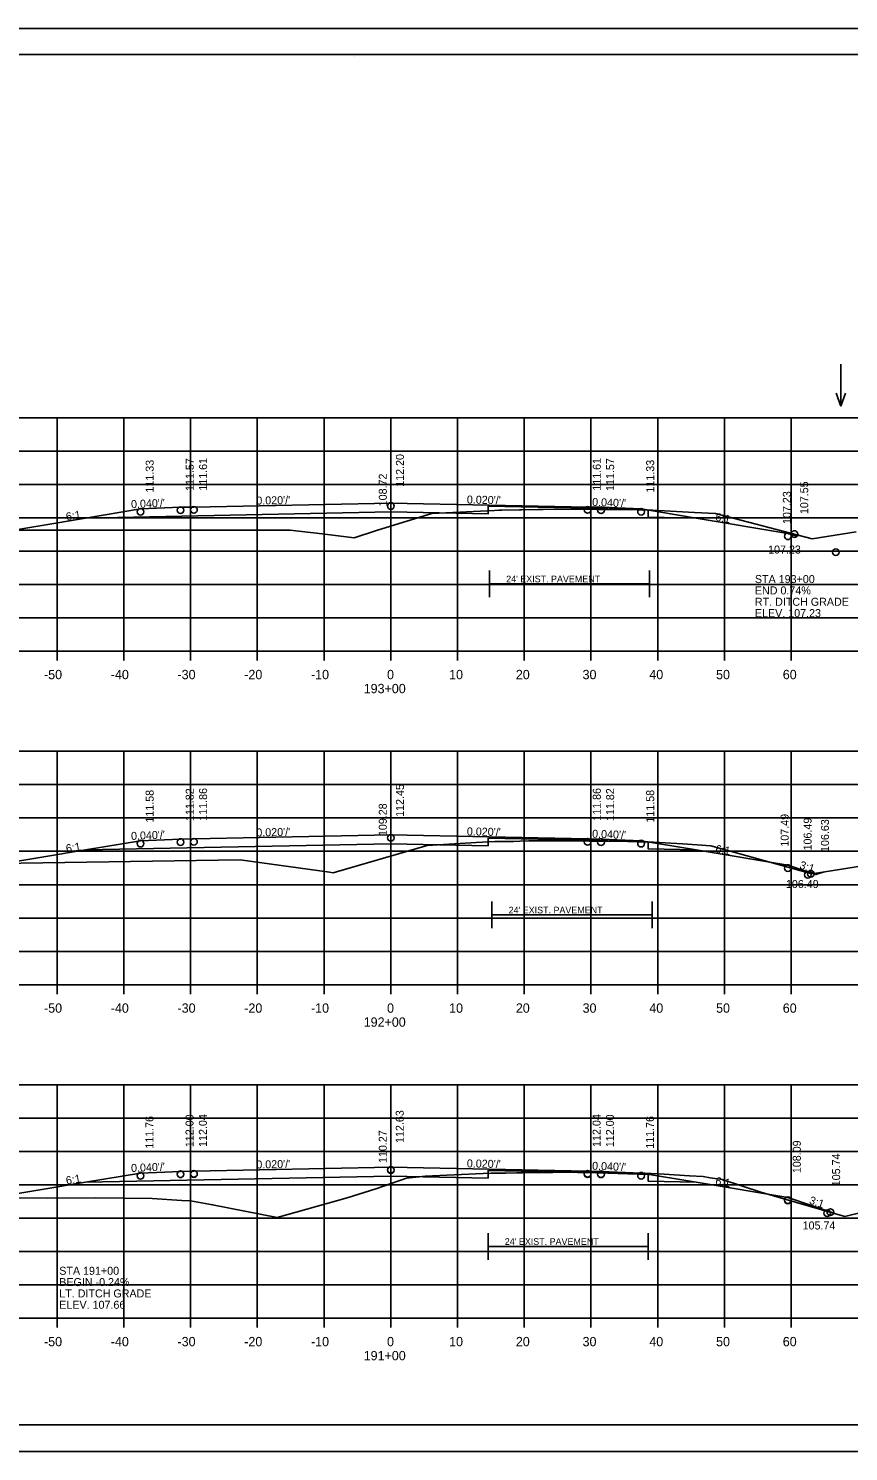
# Model space of a CAD drawing. Extents: x 1175611 to 1176402, y -433344 to -416213.
# Drawn here: x 1175726.7 to 1175849.6, y -426090 to -425876.7 of the extents above; entities that cross this region are included whole.
import ezdxf

# ---------------------------------------------------------------- set-up
doc = ezdxf.new("R2010")
doc.units = 0
for name, color, linetype in [('R_Alt Surface', 7, 'Continuous'), ('R_Axis', 7, 'Continuous'), ('R_Axis Annot', 7, 'Continuous'), ('R_Border', 7, 'Continuous'), ('R_Exist Surface', 7, 'Continuous'), ('R_Fin Surface', 7, 'Continuous'), ('R_Grid', 7, 'Continuous'), ('R_No Plot', 7, 'Continuous'), ('R_Water Annot', 7, 'Continuous'), ('R_Xsect Elev', 7, 'Continuous'), ('R_Xsect Slope', 7, 'Continuous')]:
    doc.layers.add(name, color=color, linetype=linetype)

msp = doc.modelspace()

# ---------------------------------------------------------------- linework, layer by layer
at = {"layer": 'R_Alt Surface'}
for p, q in [((1175807.75, -425959.96), (1175795.75, -425959.96)), ((1175807.75, -425959.96), (1175819.75, -425959.96)), ((1175808.13, -426009.6), (1175796.13, -426009.6)), ((1175808.13, -426009.6), (1175820.13, -426009.6)), ((1175807.55, -426059.28), (1175795.55, -426059.28)), ((1175807.55, -426059.28), (1175819.55, -426059.28))]:
    msp.add_line(p, q, dxfattribs=at)
for points in [[(1175735.22, -425950.1), (1175780.97, -425949.19), (1175795.55, -425949.48), (1175795.55, -425948.32), (1175810.47, -425948.61), (1175819.55, -425948.94), (1175819.55, -425949.96), (1175826.72, -425950.1)], [(1175795.75, -425961.96), (1175795.75, -425957.96)], [(1175819.75, -425961.96), (1175819.75, -425957.96)], [(1175735.22, -425999.85), (1175780.97, -425998.94), (1175795.55, -425999.23), (1175795.55, -425998.07), (1175810.47, -425998.37), (1175819.55, -425998.69), (1175819.55, -425999.71), (1175826.72, -425999.85)], [(1175796.13, -426011.6), (1175796.13, -426007.6)], [(1175820.13, -426011.6), (1175820.13, -426007.6)], [(1175735.22, -426049.68), (1175780.97, -426048.76), (1175795.55, -426049.05), (1175795.55, -426047.89), (1175810.47, -426048.19), (1175819.55, -426048.51), (1175819.55, -426049.53), (1175826.72, -426049.68)], [(1175795.55, -426061.28), (1175795.55, -426057.28)], [(1175819.55, -426061.28), (1175819.55, -426057.28)]]:
    msp.add_lwpolyline(points, dxfattribs=at)
at = {"layer": 'R_Axis'}
for p, q in [((1175640.97, -425970.06), (1175920.97, -425970.06)), ((1175730.97, -425971.46), (1175730.97, -425970.06)), ((1175740.97, -425971.46), (1175740.97, -425970.06)), ((1175750.97, -425971.46), (1175750.97, -425970.06)), ((1175760.97, -425971.46), (1175760.97, -425970.06)), ((1175770.97, -425971.46), (1175770.97, -425970.06)), ((1175780.97, -425971.46), (1175780.97, -425970.06)), ((1175790.97, -425971.46), (1175790.97, -425970.06)), ((1175800.97, -425971.46), (1175800.97, -425970.06)), ((1175810.97, -425971.46), (1175810.97, -425970.06)), ((1175820.97, -425971.46), (1175820.97, -425970.06)), ((1175830.97, -425971.46), (1175830.97, -425970.06)), ((1175840.97, -425971.46), (1175840.97, -425970.06)), ((1175640.97, -426020.06), (1175920.97, -426020.06)), ((1175730.97, -426021.46), (1175730.97, -426020.06)), ((1175740.97, -426021.46), (1175740.97, -426020.06)), ((1175750.97, -426021.46), (1175750.97, -426020.06)), ((1175760.97, -426021.46), (1175760.97, -426020.06)), ((1175770.97, -426021.46), (1175770.97, -426020.06)), ((1175780.97, -426021.46), (1175780.97, -426020.06)), ((1175790.97, -426021.46), (1175790.97, -426020.06)), ((1175800.97, -426021.46), (1175800.97, -426020.06)), ((1175810.97, -426021.46), (1175810.97, -426020.06)), ((1175820.97, -426021.46), (1175820.97, -426020.06)), ((1175830.97, -426021.46), (1175830.97, -426020.06)), ((1175840.97, -426021.46), (1175840.97, -426020.06)), ((1175640.97, -426070.06), (1175920.97, -426070.06)), ((1175730.97, -426071.46), (1175730.97, -426070.06)), ((1175740.97, -426071.46), (1175740.97, -426070.06)), ((1175750.97, -426071.46), (1175750.97, -426070.06)), ((1175760.97, -426071.46), (1175760.97, -426070.06)), ((1175770.97, -426071.46), (1175770.97, -426070.06)), ((1175780.97, -426071.46), (1175780.97, -426070.06)), ((1175790.97, -426071.46), (1175790.97, -426070.06)), ((1175800.97, -426071.46), (1175800.97, -426070.06)), ((1175810.97, -426071.46), (1175810.97, -426070.06)), ((1175820.97, -426071.46), (1175820.97, -426070.06)), ((1175830.97, -426071.46), (1175830.97, -426070.06)), ((1175840.97, -426071.46), (1175840.97, -426070.06))]:
    msp.add_line(p, q, dxfattribs=at)
at = {"layer": 'R_Border'}
for p, q in [((1175622.97, -425880.6), (1175939.15, -425880.6)), ((1175775.49, -425880.86), (1175775.49, -425880.86)), ((1175775.49, -425880.86), (1175775.49, -425880.86)), ((1175939.15, -426086.06), (1175622.97, -426086.06))]:
    msp.add_line(p, q, dxfattribs=at)
at = {"layer": 'R_Exist Surface'}
for points in [[(1175717.19, -425951.94), (1175731.15, -425951.93), (1175765.88, -425951.9), (1175770.71, -425952.48), (1175775.48, -425953.05), (1175778.98, -425951.94), (1175787.1, -425949.44), (1175796.51, -425948.95), (1175797.17, -425948.92), (1175797.6, -425948.91), (1175800.26, -425948.88), (1175800.54, -425948.87), (1175803.11, -425948.81), (1175803.8, -425948.8), (1175808.48, -425948.76), (1175808.72, -425948.76), (1175809, -425948.76), (1175809.2, -425948.76), (1175811.93, -425948.81), (1175812.29, -425948.82), (1175812.61, -425948.82), (1175815.68, -425948.84), (1175816.34, -425948.84), (1175819.23, -425948.87), (1175819.4, -425948.87), (1175820.2, -425948.9), (1175826.48, -425949.25), (1175829.61, -425949.42), (1175833.42, -425950.4), (1175844.12, -425953.2), (1175850.7, -425952.16)], [(1175718.94, -426001.92), (1175758.39, -426001.35), (1175771.78, -426003.2), (1175772.33, -426003.29), (1175772.84, -426003.14), (1175786.44, -425999.2), (1175793.77, -425998.76), (1175796.54, -425998.6), (1175796.61, -425998.6), (1175798.04, -425998.59), (1175799.36, -425998.58), (1175800.32, -425998.55), (1175801.68, -425998.51), (1175803.87, -425998.5), (1175805.97, -425998.48), (1175807.15, -425998.48), (1175808.13, -425998.49), (1175808.51, -425998.49), (1175809.06, -425998.49), (1175810.72, -425998.52), (1175812.07, -425998.54), (1175813.21, -425998.55), (1175814.75, -425998.56), (1175817.02, -425998.59), (1175818.57, -425998.62), (1175819.08, -425998.62), (1175819.51, -425998.64), (1175824.67, -425998.96), (1175826.86, -425999.11), (1175828.92, -425999.23), (1175833.29, -426000.45), (1175844.04, -426003.46), (1175846, -426003.14), (1175852.59, -426002.07)], [(1175714.77, -426052), (1175729.57, -426052.04), (1175736.67, -426052.01), (1175745.23, -426052.09), (1175749.64, -426052.39), (1175750.94, -426052.46), (1175754.26, -426053.04), (1175763.95, -426054.94), (1175774.41, -426052.03), (1175778.73, -426050.66), (1175783.32, -426049.08), (1175783.84, -426048.99), (1175786.1, -426048.75), (1175794.83, -426048.37), (1175796.03, -426048.31), (1175797.82, -426048.33), (1175798.23, -426048.33), (1175799.85, -426048.26), (1175800.27, -426048.25), (1175800.73, -426048.24), (1175804.62, -426048.2), (1175805.03, -426048.2), (1175805.26, -426048.19), (1175806.39, -426048.16), (1175806.65, -426048.16), (1175807.55, -426048.17), (1175808.93, -426048.19), (1175809.27, -426048.19), (1175811.22, -426048.23), (1175811.63, -426048.24), (1175811.85, -426048.23), (1175812.83, -426048.22), (1175813.71, -426048.24), (1175817.8, -426048.31), (1175818.01, -426048.3), (1175818.83, -426048.29), (1175818.97, -426048.3), (1175819.02, -426048.31), (1175821.95, -426048.47), (1175825.71, -426048.69), (1175827.8, -426048.82), (1175828.85, -426048.99), (1175830.65, -426049.26), (1175836.44, -426051.14), (1175849.02, -426054.79), (1175852.04, -426054.08)]]:
    msp.add_lwpolyline(points, dxfattribs=at)
at = {"layer": 'R_Fin Surface'}
for points in [[(1175717.35, -425951.87), (1175720.19, -425952.82), (1175721.47, -425952.4), (1175735.2, -425950.11), (1175743.47, -425948.73), (1175749.47, -425948.49), (1175751.47, -425948.45), (1175780.97, -425947.86), (1175810.47, -425948.45), (1175812.47, -425948.49), (1175818.47, -425948.73), (1175826.75, -425950.11), (1175840.47, -425952.4), (1175841.77, -425952.83), (1175842.18, -425952.69)], [(1175717.96, -426001.91), (1175720.08, -426002.61), (1175721.47, -426002.15), (1175735.2, -425999.86), (1175743.47, -425998.48), (1175749.47, -425998.24), (1175751.47, -425998.2), (1175780.97, -425997.61), (1175810.47, -425998.2), (1175812.47, -425998.24), (1175818.47, -425998.48), (1175826.75, -425999.86), (1175840.47, -426002.15), (1175843.45, -426003.14), (1175844.66, -426003.54), (1175845.9, -426003.13)], [(1175719.01, -426052.01), (1175720.17, -426052.4), (1175721.47, -426051.97), (1175735.2, -426049.68), (1175743.47, -426048.3), (1175749.47, -426048.06), (1175751.47, -426048.02), (1175780.97, -426047.43), (1175810.47, -426048.02), (1175812.47, -426048.06), (1175818.47, -426048.3), (1175826.75, -426049.68), (1175840.47, -426051.97), (1175847.39, -426054.32)]]:
    msp.add_lwpolyline(points, dxfattribs=at)
at = {"layer": 'R_Grid'}
for p, q in [((1175640.97, -425935.06), (1175920.97, -425935.06)), ((1175730.97, -425970.06), (1175730.97, -425935.06)), ((1175740.97, -425970.06), (1175740.97, -425935.06)), ((1175750.97, -425970.06), (1175750.97, -425935.06)), ((1175760.97, -425970.06), (1175760.97, -425935.06)), ((1175770.97, -425970.06), (1175770.97, -425935.06)), ((1175780.97, -425970.06), (1175780.97, -425935.06)), ((1175790.97, -425970.06), (1175790.97, -425935.06)), ((1175800.97, -425970.06), (1175800.97, -425935.06)), ((1175810.97, -425970.06), (1175810.97, -425935.06)), ((1175820.97, -425970.06), (1175820.97, -425935.06)), ((1175830.97, -425970.06), (1175830.97, -425935.06)), ((1175840.97, -425970.06), (1175840.97, -425935.06)), ((1175640.97, -425940.06), (1175920.97, -425940.06)), ((1175640.97, -425945.06), (1175920.97, -425945.06)), ((1175640.97, -425950.06), (1175920.97, -425950.06)), ((1175640.97, -425955.06), (1175920.97, -425955.06)), ((1175640.97, -425960.06), (1175920.97, -425960.06)), ((1175640.97, -425965.06), (1175920.97, -425965.06)), ((1175640.97, -425970.06), (1175920.97, -425970.06)), ((1175640.97, -425985.06), (1175920.97, -425985.06)), ((1175730.97, -426020.06), (1175730.97, -425985.06)), ((1175740.97, -426020.06), (1175740.97, -425985.06)), ((1175750.97, -426020.06), (1175750.97, -425985.06)), ((1175760.97, -426020.06), (1175760.97, -425985.06)), ((1175770.97, -426020.06), (1175770.97, -425985.06)), ((1175780.97, -426020.06), (1175780.97, -425985.06)), ((1175790.97, -426020.06), (1175790.97, -425985.06)), ((1175800.97, -426020.06), (1175800.97, -425985.06)), ((1175810.97, -426020.06), (1175810.97, -425985.06)), ((1175820.97, -426020.06), (1175820.97, -425985.06)), ((1175830.97, -426020.06), (1175830.97, -425985.06)), ((1175840.97, -426020.06), (1175840.97, -425985.06)), ((1175640.97, -425990.06), (1175920.97, -425990.06)), ((1175640.97, -425995.06), (1175920.97, -425995.06)), ((1175640.97, -426000.06), (1175920.97, -426000.06)), ((1175640.97, -426005.06), (1175920.97, -426005.06)), ((1175640.97, -426010.06), (1175920.97, -426010.06)), ((1175640.97, -426015.06), (1175920.97, -426015.06)), ((1175640.97, -426020.06), (1175920.97, -426020.06)), ((1175640.97, -426035.06), (1175920.97, -426035.06)), ((1175730.97, -426070.06), (1175730.97, -426035.06)), ((1175740.97, -426070.06), (1175740.97, -426035.06)), ((1175750.97, -426070.06), (1175750.97, -426035.06)), ((1175760.97, -426070.06), (1175760.97, -426035.06)), ((1175770.97, -426070.06), (1175770.97, -426035.06)), ((1175780.97, -426070.06), (1175780.97, -426035.06)), ((1175790.97, -426070.06), (1175790.97, -426035.06)), ((1175800.97, -426070.06), (1175800.97, -426035.06)), ((1175810.97, -426070.06), (1175810.97, -426035.06)), ((1175820.97, -426070.06), (1175820.97, -426035.06)), ((1175830.97, -426070.06), (1175830.97, -426035.06)), ((1175840.97, -426070.06), (1175840.97, -426035.06)), ((1175640.97, -426040.06), (1175920.97, -426040.06)), ((1175640.97, -426045.06), (1175920.97, -426045.06)), ((1175640.97, -426050.06), (1175920.97, -426050.06)), ((1175640.97, -426055.06), (1175920.97, -426055.06)), ((1175640.97, -426060.06), (1175920.97, -426060.06)), ((1175640.97, -426065.06), (1175920.97, -426065.06)), ((1175640.97, -426070.06), (1175920.97, -426070.06))]:
    msp.add_line(p, q, dxfattribs=at)
at = {"layer": 'R_No Plot'}
for p, q in [((1175610.57, -425876.7), (1175943.91, -425876.7)), ((1175610.57, -426090.04), (1175943.91, -426090.04))]:
    msp.add_line(p, q, dxfattribs=at)
msp.add_lwpolyline([(1175610.57, -425876.7), (1175943.91, -425876.7), (1175943.91, -426090.04), (1175610.57, -426090.04)], close=True, dxfattribs=at)
for centre in [(1175743.47, -425949.16), (1175743.47, -425949.16), (1175749.47, -425948.92), (1175749.47, -425948.92), (1175751.47, -425948.88), (1175751.47, -425948.88), (1175780.97, -425948.29), (1175780.97, -425948.29), (1175810.47, -425948.88), (1175810.47, -425948.88), (1175812.47, -425948.92), (1175812.47, -425948.92), (1175818.47, -425949.16), (1175818.47, -425949.16), (1175840.47, -425952.83), (1175840.47, -425952.83), (1175840.48, -425952.83), (1175841.45, -425952.5), (1175841.45, -425952.5), (1175847.65, -425955.22), (1175743.47, -425998.91), (1175743.47, -425998.91), (1175749.47, -425998.67), (1175749.47, -425998.67), (1175751.47, -425998.63), (1175751.47, -425998.63), (1175780.97, -425998.04), (1175780.97, -425998.04), (1175810.47, -425998.63), (1175810.47, -425998.63), (1175812.47, -425998.67), (1175812.47, -425998.67), (1175818.47, -425998.91), (1175818.47, -425998.91), (1175840.47, -426002.57), (1175840.47, -426002.58), (1175843.46, -426003.57), (1175843.9, -426003.42), (1175749.47, -426048.45), (1175749.47, -426048.48), (1175751.47, -426048.41), (1175751.47, -426048.44), (1175780.97, -426047.82), (1175780.97, -426047.85), (1175810.47, -426048.41), (1175810.47, -426048.44), (1175812.47, -426048.45), (1175812.47, -426048.48), (1175743.47, -426048.69), (1175743.47, -426048.72), (1175818.47, -426048.69), (1175818.47, -426048.72), (1175840.47, -426052.35), (1175840.47, -426052.39), (1175846.36, -426054.32), (1175846.84, -426054.15)]:
    msp.add_circle(centre, 0.5, dxfattribs=at)
at = {"layer": 'R_Water Annot'}
for p, q in [((1175848.42, -425927.04), (1175848.42, -425933.33)), ((1175848.42, -425933.33), (1175847.72, -425931.4)), ((1175848.42, -425933.33), (1175849.12, -425931.4))]:
    msp.add_line(p, q, dxfattribs=at)

# ---------------------------------------------------------------- texts
at = {"layer": 'R_Alt Surface'}
for p in [(1175798.26, -425959.73), (1175798.63, -426009.37), (1175798.05, -426059.06)]:
    msp.add_text("24' EXIST. PAVEMENT", height=1, dxfattribs=at).set_placement(p)
at = {"layer": 'R_Axis Annot'}
for s, p in [('-50', (1175729.01, -425974.26)), ('-40', (1175739.01, -425974.26)), ('-30', (1175749.01, -425974.26)), ('-20', (1175759.01, -425974.26)), ('-10', (1175769.01, -425974.26)), ('0', (1175780.41, -425974.26)), ('10', (1175789.71, -425974.26)), ('20', (1175799.71, -425974.26)), ('30', (1175809.71, -425974.26)), ('40', (1175819.71, -425974.26)), ('50', (1175829.71, -425974.26)), ('60', (1175839.71, -425974.26)), ('193+00', (1175776.91, -425976.36)), ('-50', (1175729.01, -426024.26)), ('-40', (1175739.01, -426024.26)), ('-30', (1175749.01, -426024.26)), ('-20', (1175759.01, -426024.26)), ('-10', (1175769.01, -426024.26)), ('0', (1175780.41, -426024.26)), ('10', (1175789.71, -426024.26)), ('20', (1175799.71, -426024.26)), ('30', (1175809.71, -426024.26)), ('40', (1175819.71, -426024.26)), ('50', (1175829.71, -426024.26)), ('60', (1175839.71, -426024.26)), ('192+00', (1175776.91, -426026.36)), ('-50', (1175729.01, -426074.26)), ('-40', (1175739.01, -426074.26)), ('-30', (1175749.01, -426074.26)), ('-20', (1175759.01, -426074.26)), ('-10', (1175769.01, -426074.26)), ('0', (1175780.41, -426074.26)), ('10', (1175789.71, -426074.26)), ('20', (1175799.71, -426074.26)), ('30', (1175809.71, -426074.26)), ('40', (1175819.71, -426074.26)), ('50', (1175829.71, -426074.26)), ('60', (1175839.71, -426074.26)), ('191+00', (1175776.91, -426076.36))]:
    msp.add_text(s, height=1.4, dxfattribs=at).set_placement(p)
at = {"layer": 'R_Water Annot'}
for s, p in [('STA 193+00', (1175835.53, -425959.85)), ('END 0.74%', (1175835.53, -425961.55)), ('RT. DITCH GRADE', (1175835.53, -425963.25)), ('ELEV. 107.23', (1175835.53, -425964.95)), ('STA 191+00', (1175731.29, -426063.54)), ('BEGIN -0.24%', (1175731.29, -426065.24)), ('LT. DITCH GRADE', (1175731.29, -426066.94)), ('ELEV. 107.66', (1175731.29, -426068.64))]:
    msp.add_text(s, height=1.2, dxfattribs=at).set_placement(p)
at = {"layer": 'R_Xsect Elev'}
for s, p in [('111.57', (1175751.44, -425946.04)), ('111.61', (1175753.44, -425946)), ('112.20', (1175782.94, -425945.41)), ('111.61', (1175812.44, -425946)), ('111.57', (1175814.44, -425946.04)), ('111.33', (1175745.44, -425946.28)), ('111.33', (1175820.44, -425946.28)), ('108.72', (1175780.37, -425948.34)), ('107.55', (1175843.52, -425949.51)), ('107.23', (1175840.92, -425950.99)), ('112.45', (1175782.94, -425994.89)), ('111.58', (1175745.44, -425995.76)), ('111.82', (1175751.44, -425995.52)), ('111.86', (1175753.44, -425995.48)), ('111.86', (1175812.44, -425995.48)), ('111.82', (1175814.44, -425995.52)), ('111.58', (1175820.44, -425995.76)), ('109.28', (1175780.37, -425997.78)), ('107.49', (1175840.59, -425999.36)), ('106.49', (1175844.03, -425999.93)), ('106.63', (1175846.63, -426000.16)), ('112.63', (1175782.91, -426043.78)), ('111.76', (1175745.41, -426044.65)), ('112.00', (1175751.41, -426044.41)), ('112.04', (1175753.41, -426044.37)), ('112.04', (1175812.41, -426044.37)), ('112.00', (1175814.41, -426044.41)), ('111.76', (1175820.41, -426044.65)), ('110.27', (1175780.37, -426046.79)), ('108.09', (1175842.41, -426048.31)), ('105.74', (1175848.3, -426050.27))]:
    msp.add_text(s, height=1.2, rotation=90, dxfattribs=at).set_placement(p)
for s, p in [('107.23', (1175837.51, -425955.42)), ('106.49', (1175840.18, -426005.56)), ('105.74', (1175842.68, -426056.75))]:
    msp.add_text(s, height=1.2, dxfattribs=at).set_placement(p)
at = {"layer": 'R_Xsect Slope'}
for s, rotation, p in [("0.040'/'", 2.2906, (1175742.07, -425948.62)), ("0.020'/'", 1.1458, (1175760.83, -425948.09)), ("0.020'/'", 358.8542, (1175792.36, -425947.92)), ("0.040'/'", 357.7094, (1175811.12, -425948.27)), ('6:1', 9.4623, (1175732.39, -425950.5)), ('6:1', 350.5377, (1175829.55, -425950.5)), ("0.020'/'", 1.1458, (1175760.83, -425997.84)), ("0.020'/'", 358.8542, (1175792.36, -425997.67)), ('6:1', 9.4623, (1175732.39, -426000.25)), ("0.040'/'", 2.2906, (1175742.07, -425998.36)), ("0.040'/'", 357.7094, (1175811.12, -425998.01)), ('6:1', 350.5377, (1175829.55, -426000.25)), ('3:1', 341.5651, (1175842.12, -426002.6)), ("0.040'/'", 2.2906, (1175742.07, -426048.14)), ("0.020'/'", 1.1458, (1175760.83, -426047.62)), ("0.020'/'", 358.8542, (1175792.36, -426047.44)), ("0.040'/'", 357.7094, (1175811.12, -426047.79)), ('6:1', 9.4623, (1175732.39, -426050.03)), ('6:1', 350.5377, (1175829.55, -426050.03)), ('3:1', 341.5651, (1175843.57, -426052.86))]:
    msp.add_text(s, height=1.2, rotation=rotation, dxfattribs=at).set_placement(p)

doc.saveas('drawing.dxf')
